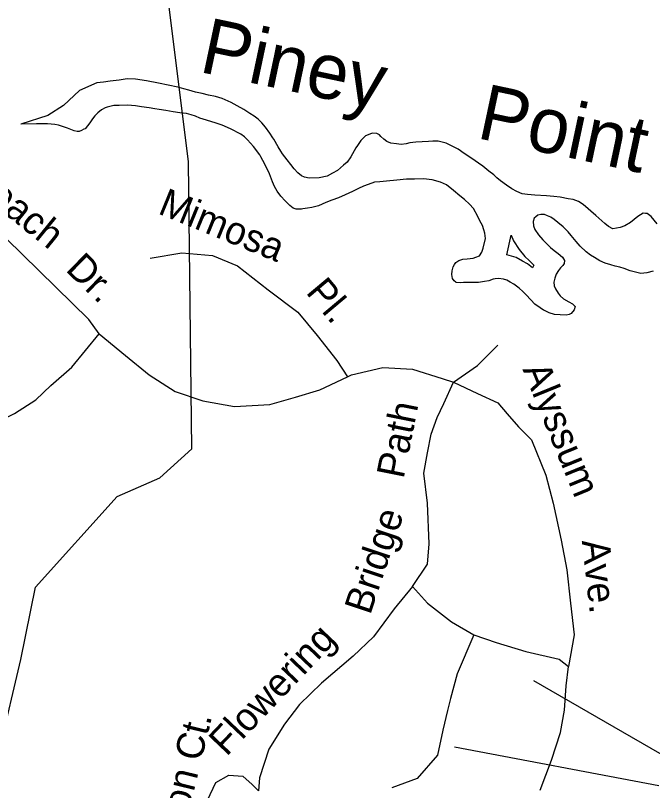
# Model space of a CAD drawing. Extents: x 2104537 to 2336408, y 34176 to 229611.
# Drawn here: x 2283171 to 2284891, y 58282 to 60375 of the extents above; entities that cross this region are included whole.
import ezdxf

# ---------------------------------------------------------------- set-up
doc = ezdxf.new("R2010")
doc.units = 0
for name, color, linetype in [('Exist Boundary Political City Limit New', 7, 'Continuous'), ('Exist Hydrographic Buffer Line', 7, 'Continuous'), ('Exist Hydrographic Creek Single Shore', 7, 'Continuous'), ('Exist Hydrographic River Shore Label', 7, 'Continuous'), ('Exist Road Non-System Type 51', 7, 'Continuous'), ('Exist Road Non-System Type 51 Label', 7, 'Continuous'), ('Map Preparation Boundary City Limit Buffer Line', 7, 'Continuous')]:
    doc.layers.add(name, color=color, linetype=linetype)

msp = doc.modelspace()

# ---------------------------------------------------------------- linework, layer by layer
at = {"layer": 'Exist Boundary Political City Limit New'}
msp.add_lwpolyline([(2283127.5, 58394.6), (2283185.2, 58636.2), (2283224.8, 58830.9), (2283445, 59076.1), (2283560.2, 59126.6), (2283646.5, 59204.8), (2283637.8, 59979.7), (2283543, 60737.5), (2281406.8, 60651.4)], dxfattribs=at)
msp.add_lwpolyline([(2283127.5, 58394.6), (2283185.2, 58636.2), (2283224.8, 58830.9), (2283445, 59076.1), (2283560.2, 59126.6), (2283646.5, 59204.8), (2283637.8, 59979.7), (2283543, 60737.5), (2281406.8, 60651.4)], dxfattribs=at)
at = {"layer": 'Exist Hydrographic Buffer Line'}
for points in [[(2284497, 59728.5), (2284508.7, 59781.6)], [(2284508.7, 59781.6), (2284515, 59766.4), (2284530.5, 59742.9), (2284546.3, 59724.1), (2284557.9, 59712.9), (2284569.9, 59701.1), (2284566.9, 59693.8)], [(2284566.9, 59693.8), (2284552.7, 59703.9), (2284539.6, 59711.8), (2284522.7, 59721.3), (2284497, 59728.5)]]:
    msp.add_lwpolyline(points, dxfattribs=at)
at = {"layer": 'Exist Hydrographic Creek Single Shore'}
for points in [[(2283612.6, 60180.7), (2283608.7, 60181.4), (2283582.5, 60186.9), (2283556.4, 60192.3), (2283524.4, 60198.8), (2283494.3, 60202.7), (2283472.3, 60203.7), (2283450.6, 60200.2), (2283426.3, 60197.4), (2283408.5, 60195.1), (2283390.4, 60193.2), (2283389.8, 60193.2)], [(2283390.4, 60193.2), (2283343.3, 60172.5), (2283300.5, 60132.2), (2283257.6, 60104.4), (2283184.9, 60081.3)], [(2283865.5, 60044.7), (2283857.5, 60056.9), (2283845.4, 60073.6), (2283835.5, 60085.2), (2283826.1, 60094.6), (2283815.1, 60103), (2283803.1, 60110.5), (2283786.9, 60120.6), (2283769.1, 60130.8), (2283752.9, 60140.3), (2283728.8, 60150.6), (2283710.8, 60155.9), (2283691.9, 60159.5), (2283674.6, 60163.8), (2283656.6, 60167.4), (2283638.7, 60173.6), (2283625, 60177.2), (2283612.6, 60180.7)], [(2283832.7, 59993.4), (2283829.9, 59998.4), (2283813.2, 60021), (2283797.2, 60039.4), (2283788.8, 60046.8), (2283778.8, 60054.5), (2283750.8, 60068.8), (2283729, 60078.4), (2283712.8, 60084.3), (2283686.7, 60092.4), (2283668.7, 60097.6), (2283656.7, 60103.4), (2283645, 60106.9), (2283632.5, 60109.8), (2283613.9, 60111.8), (2283595.9, 60114.4), (2283576.3, 60118.1), (2283558.6, 60121.1), (2283546.5, 60122.9), (2283531.5, 60125.5), (2283510.6, 60128.5), (2283494.5, 60130.5), (2283472.6, 60132.6), (2283450.6, 60132), (2283436.5, 60131.6), (2283418.4, 60127.7), (2283412.4, 60125.5), (2283402.5, 60119.8), (2283392.8, 60111.8), (2283384.8, 60103.7), (2283378.7, 60095.6), (2283371, 60085.3), (2283364.9, 60077.2), (2283358.9, 60069.1), (2283354.9, 60067.6), (2283348.9, 60064.4)], [(2283348.9, 60064.4), (2283342.3, 60061.9), (2283337.1, 60061.3), (2283329.2, 60063.1), (2283311, 60070.7), (2283286.9, 60078.7), (2283277.1, 60080.5), (2283256.8, 60082.6), (2283226.9, 60082.2), (2283184.9, 60081.3)], [(2284131.8, 60055.9), (2284115.6, 60049.7), (2284103.5, 60037.5), (2284093.7, 60023.9), (2284090, 60017.4), (2284076.1, 59993), (2284066.3, 59979.1), (2284056.3, 59971.1), (2284040.3, 59956.7), (2284026.4, 59948.7), (2284012.4, 59940.8), (2283990.4, 59936.3), (2283963.8, 59935.2), (2283950.7, 59938), (2283942.6, 59942.1), (2283932.6, 59949.9), (2283922.9, 59960.6), (2283914, 59972.2), (2283904.4, 59985.5), (2283891.9, 60001.5), (2283886.8, 60008.8), (2283879.8, 60019.8), (2283867.7, 60041.3), (2283865.5, 60044.7)], [(2284211.6, 60026.5), (2284199.8, 60028.4), (2284183.8, 60030.3), (2284173.7, 60034.5), (2284165.6, 60040.5), (2284157.5, 60047.9), (2284153.3, 60052.3), (2284145.9, 60056.3), (2284135.4, 60057.5), (2284131.8, 60055.9)], [(2284496.5, 59916.8), (2284480.6, 59928.5), (2284470.6, 59936.9), (2284462.6, 59944.6), (2284448.3, 59954.7), (2284432.2, 59968.2), (2284399.8, 59990.1), (2284382, 60001.9), (2284365.8, 60013.7), (2284351.9, 60021.2), (2284333.6, 60029.8), (2284311.8, 60035.1), (2284297.7, 60035.4), (2284285.5, 60035), (2284251.7, 60033), (2284235.6, 60031), (2284225.7, 60028.6), (2284211.9, 60026.5), (2284211.6, 60026.5)], [(2283946.8, 59852.8), (2283942.8, 59851.9), (2283928.7, 59852.2), (2283920.6, 59855), (2283910.9, 59861.7), (2283898.7, 59874.1), (2283886.8, 59887.4), (2283877.2, 59900.7), (2283870.2, 59913.3), (2283864.2, 59925.6), (2283856.1, 59947.1), (2283844.1, 59973.5), (2283832.7, 59993.4)], [(2284359.3, 59654.7), (2284354.7, 59658), (2284350.3, 59664.7), (2284348.5, 59675.2), (2284349.3, 59685), (2284352.2, 59695.8), (2284356.3, 59702.9), (2284360, 59707.8), (2284367.9, 59713.5), (2284378.2, 59716.6), (2284390, 59718), (2284406.1, 59720), (2284414, 59722.5), (2284423.9, 59726.3), (2284430, 59736), (2284433.8, 59746.7), (2284439.6, 59772.9), (2284438.2, 59786.7), (2284435.1, 59795.9), (2284431.4, 59808.1), (2284424.4, 59820.7), (2284419.1, 59832.3), (2284407, 59853.9), (2284396.1, 59865.5), (2284382.6, 59877.9), (2284370.6, 59888), (2284353.2, 59902.4), (2284334.5, 59917.6), (2284318.2, 59925.1), (2284295.4, 59931.4), (2284272.1, 59933.5), (2284248.1, 59933), (2284226.2, 59932.8), (2284199.9, 59930.6), (2284172.3, 59927.9), (2284154.2, 59925.9), (2284140.1, 59924.6), (2284132.5, 59922.1), (2284110.3, 59913.7), (2284096.4, 59907.4), (2284080.5, 59899.5), (2284060.7, 59890.7), (2284042.5, 59882.8), (2284024.7, 59876.6), (2284008.8, 59870.3), (2283998.9, 59865), (2283988.9, 59860.9), (2283970.8, 59856.3), (2283959, 59854.2), (2283946.8, 59852.8)], [(2284871.6, 59840), (2284865.4, 59840.8), (2284851.1, 59832.2), (2284831.4, 59816.2), (2284815.5, 59807.3), (2284803.6, 59802), (2284783.9, 59799.1), (2284771.5, 59804.9), (2284761.5, 59813.3), (2284737.3, 59835.1), (2284703.1, 59864.6), (2284691.1, 59873), (2284676.8, 59878.2), (2284663.1, 59880.1), (2284640.9, 59884.5), (2284623.8, 59885.8), (2284604.8, 59887.8), (2284573.1, 59890), (2284552.7, 59891.1), (2284538.7, 59893), (2284524.7, 59899.2), (2284510.7, 59906.6), (2284496.5, 59916.8)], [(2284892.2, 59684.5), (2284875.1, 59679.9), (2284859.3, 59678.5), (2284844.9, 59682.1), (2284830.2, 59685.7), (2284814.3, 59691.9), (2284802.2, 59695.4), (2284790.1, 59697.9), (2284778.1, 59701.4), (2284763.1, 59706), (2284748.1, 59712.8), (2284733.8, 59721.3), (2284722.8, 59728.1), (2284711.8, 59736.5), (2284695.7, 59752.2), (2284684.2, 59764.9), (2284671.3, 59780.6), (2284663, 59790.6), (2284649.5, 59803.9), (2284635.3, 59815.7), (2284625.3, 59824.1), (2284616.2, 59830.2), (2284607.4, 59834.3), (2284598.9, 59837.1), (2284588.8, 59837.9), (2284581.2, 59835.8), (2284575.2, 59831.6), (2284571.2, 59827.7), (2284568.7, 59818.6), (2284569.2, 59807.1), (2284573.2, 59797.2), (2284583.1, 59782.2), (2284594.4, 59768.9), (2284603.7, 59759.9), (2284615.6, 59748.2), (2284625.3, 59740.4), (2284636, 59732), (2284647.9, 59722), (2284653.3, 59713), (2284652.5, 59705.5), (2284648.1, 59700), (2284641.8, 59693.5), (2284636.4, 59686.1), (2284630.6, 59676.4), (2284626.5, 59666), (2284624, 59655.2), (2284625.1, 59645.3), (2284628.9, 59636.4), (2284635.5, 59624.8), (2284641, 59618.1), (2284650.7, 59609.7), (2284665, 59601.9), (2284675, 59596.1), (2284681.4, 59589.4), (2284679.3, 59580.3), (2284671.2, 59570.6), (2284665.3, 59567.5), (2284657.4, 59566), (2284641.3, 59566.3), (2284625.9, 59567.6), (2284611.2, 59571.8), (2284599.2, 59577.9), (2284596.6, 59579.6)], [(2284903.5, 59812.2), (2284887.2, 59832.2), (2284876.5, 59839.9), (2284871.6, 59840)], [(2284596.6, 59579.6), (2284587.2, 59585.3), (2284573.3, 59595.5), (2284550.8, 59619.8), (2284540.8, 59629.9), (2284530.8, 59638.9), (2284516.6, 59649), (2284506.6, 59655.1), (2284497.5, 59660.2), (2284488.7, 59662.7), (2284474.6, 59664.6), (2284465.7, 59664.1), (2284460.4, 59662.6), (2284448.6, 59658.5), (2284436.7, 59656.5), (2284420.6, 59654.1), (2284396.6, 59654), (2284380.6, 59654.3), (2284372.7, 59653.4), (2284360.6, 59653.7), (2284359.3, 59654.7)]]:
    msp.add_lwpolyline(points, dxfattribs=at)
at = {"layer": 'Exist Road Non-System Type 51'}
msp.add_line((2283396.5, 59515.7), (2283467.8, 59456.8), dxfattribs=at)
for points in [[(2283396.5, 59515.7), (2283369, 59554.3), (2283145.2, 59772.4), (2283092.2, 59815.4), (2283038.7, 59848.6), (2282987.1, 59859.4), (2282875, 59863.5), (2282808.9, 59853), (2282649.4, 59763.9)], [(2283534.3, 59719.3), (2283619.5, 59734.4), (2283702.2, 59726.8), (2283769.8, 59699.2), (2283852.5, 59634), (2283932.7, 59573.9), (2283985.4, 59511.2), (2284038, 59443.5), (2284066.7, 59399.5)], [(2282944.4, 59204.5), (2283015, 59225.1), (2283069.2, 59248), (2283105.7, 59269.3), (2283168.3, 59299.9), (2283225.1, 59336.9), (2283265.9, 59376.1), (2283322.6, 59425.2), (2283396.5, 59515.7)], [(2284353.1, 59384.5), (2284418.3, 59429.7), (2284473.4, 59484.8)], [(2283467.8, 59456.8), (2283531.1, 59404.6), (2283601.3, 59359.4), (2283676.5, 59334.4), (2283761.7, 59319.3), (2283856.9, 59324.3), (2283927.1, 59344.4), (2283992.2, 59364.5), (2284066.7, 59399.5)], [(2284066.7, 59399.5), (2284077.5, 59404.6), (2284162.7, 59424.6), (2284242.9, 59419.6), (2284323, 59394.5), (2284353.1, 59384.5)], [(2284242.9, 58832.8), (2284283, 58893), (2284288, 58948.2), (2284283, 59058.5), (2284272.9, 59138.8), (2284283, 59193.9), (2284293, 59244.1), (2284309.3, 59289.2), (2284326.8, 59326.8), (2284353.1, 59384.5)], [(2284353.1, 59384.5), (2284418.3, 59354.4), (2284473.4, 59329.3), (2284498.5, 59299.3), (2284528.5, 59264.1), (2284563.6, 59229), (2284602.5, 59133.7), (2284622.5, 59058.5), (2284643.8, 58958.2), (2284658.9, 58877.9), (2284668.9, 58787.7), (2284678.9, 58702.4), (2284663.9, 58617.1)], [(2284242.9, 58832.8), (2284192.7, 58772.6), (2284137.6, 58697.4), (2284082.5, 58644.7), (2283997.3, 58572), (2283937.1, 58514.3), (2283897, 58461.7), (2283854.4, 58393.9), (2283829.4, 58316.2), (2283826.8, 58281.1)], [(2284242.9, 58832.8), (2284283, 58787.7), (2284348.1, 58737.5), (2284408.3, 58702.4)], [(2284408.3, 58702.4), (2284363.1, 58597.1), (2284345, 58530.6), (2284337.5, 58498), (2284324.9, 58445.4), (2284309.9, 58377.6), (2284254.8, 58314.9), (2284187.1, 58289.9)], [(2284408.3, 58702.4), (2284468.4, 58682.3), (2284548.6, 58657.3), (2284638.8, 58637.2), (2284663.9, 58617.1)], [(2284587.4, 58283.6), (2284617.5, 58363.8), (2284642.6, 58439.1), (2284652.6, 58499.3), (2284657.6, 58564.5), (2284663.9, 58617.1)], [(2283674, 58080.5), (2283676.5, 58148.2), (2283679, 58203.3), (2283689, 58256), (2283711.6, 58303.7), (2283746.7, 58323.7), (2283784.2, 58321.2), (2283809.3, 58298.6), (2283826.8, 58281.1)]]:
    msp.add_lwpolyline(points, dxfattribs=at)
at = {"layer": 'Exist Road Non-System Type 51 Label'}
for points in [[(2284933.5, 58368.9), (2284570.6, 58578.7)], [(2284907.8, 58295.2), (2284355.9, 58399.4)]]:
    msp.add_lwpolyline(points, dxfattribs=at)
at = {"layer": 'Map Preparation Boundary City Limit Buffer Line'}
msp.add_lwpolyline([(2283127.5, 58394.6), (2283185.2, 58636.2), (2283224.8, 58830.9), (2283445, 59076.1), (2283560.2, 59126.6), (2283646.5, 59204.8), (2283637.8, 59979.7), (2283543, 60737.5), (2281406.8, 60651.4)], dxfattribs=at)
msp.add_lwpolyline([(2283127.5, 58394.6), (2283185.2, 58636.2), (2283224.8, 58830.9), (2283445, 59076.1), (2283560.2, 59126.6), (2283646.5, 59204.8), (2283637.8, 59979.7), (2283543, 60737.5), (2281406.8, 60651.4)], dxfattribs=at)

# ---------------------------------------------------------------- texts
at = {"layer": 'Exist Hydrographic River Shore Label'}
for s, rotation, p in [('Piney', 348.0483, (2283663, 60223.3)), ('Point', 347.9921, (2284412.5, 60044.6))]:
    msp.add_text(s, height=150, rotation=rotation, dxfattribs=at).set_placement(p)
at = {"layer": 'Exist Road Non-System Type 51 Label'}
for s, rotation, p in [('Beach', 320.931, (2283041.7, 59919.8)), ('Mimosa', 337.82, (2283552.4, 59841)), ('Dr.', 315.7302, (2283303.4, 59686.9)), ('Pl.', 310.0105, (2283952.5, 59626.9)), ('Alyssum', 292.1767, (2284539.2, 59419.4)), ('Path', 78.6982, (2284218.4, 59122)), ('Bridge', 71.5381, (2284128.2, 58754.2)), ('Ave.', 276.3361, (2284699.6, 58956.6)), ('Flowering', 46.455, (2283740.2, 58372.5)), ('Snapdragon Ct.', 76.2767, (2283535.3, 57800.5))]:
    msp.add_text(s, height=75, rotation=rotation, dxfattribs=at).set_placement(p)

doc.saveas('drawing.dxf')
